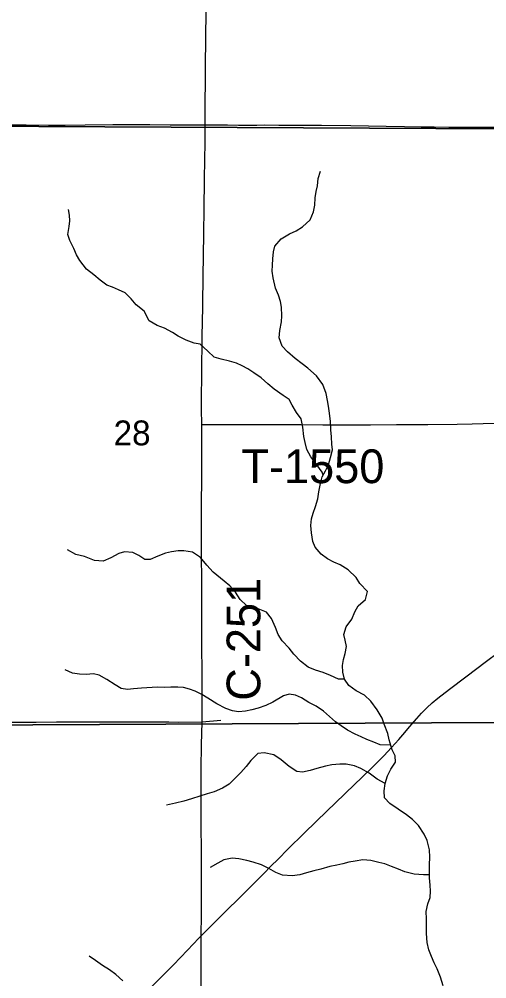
# Model space of a CAD drawing. Extents: x 1874609 to 2204689, y 815661 to 1281160.
# Drawn here: x 2056881 to 2061036, y 1028009 to 1036541 of the extents above; entities that cross this region are included whole.
import ezdxf

# ---------------------------------------------------------------- set-up
doc = ezdxf.new("R2010")
doc.units = 0
for name, color, linetype in [('GM_X_County_Road', 7, 'Continuous'), ('GM_X_County_Road_Text', 7, 'Continuous'), ('GM_X_Minor_River', 7, 'Continuous'), ('GM_X_Section', 7, 'Continuous'), ('GM_X_Section_Text', 7, 'Continuous'), ('GM_X_Township_Road', 7, 'Continuous'), ('GM_X_Township_Road_Text', 7, 'Continuous')]:
    doc.layers.add(name, color=color, linetype=linetype)

msp = doc.modelspace()

# ---------------------------------------------------------------- linework, layer by layer
at = {"layer": 'GM_X_County_Road'}
for points in [[(2058533, 1035602.2), (2058534.4, 1035811.3), (2058535.2, 1035975.4), (2058535.8, 1036123.1), (2058541.1, 1036615.1)], [(2058502.5, 1032936.9), (2058501.5, 1033073.3), (2058501.9, 1033206.3), (2058502.3, 1033343.2), (2058502.7, 1033450.6), (2058505.9, 1033663.5), (2058507.2, 1033745.4), (2058508.5, 1033827.3), (2058512.1, 1034007.4), (2058515.8, 1034253.3), (2058521.5, 1034630.5), (2058524.9, 1034860.1), (2058528.8, 1035106.1), (2058530.6, 1035302.9), (2058531.9, 1035434.2), (2058532.9, 1035581.8), (2058533, 1035602.2)], [(2058505.2, 1030294.7), (2058506.8, 1030400.5), (2058508, 1030498.9), (2058506.9, 1030630), (2058505.3, 1030744.8), (2058504.1, 1030957.9), (2058503.7, 1031072.7), (2058503.2, 1031253.2), (2058502.6, 1031564.9), (2058501.8, 1031761.7), (2058501.8, 1031860.1), (2058500.4, 1032056.8), (2058501.4, 1032220.9), (2058502.2, 1032466.9), (2058502.9, 1032598), (2058503, 1032762), (2058502.6, 1032926), (2058502.5, 1032936.9)], [(2058498.2, 1028391.3), (2058651, 1028544.9), (2058732.6, 1028625.6), (2058825.7, 1028717.9), (2058941.9, 1028833.5), (2059057.5, 1028949.5), (2059115.3, 1029007.4), (2059184.7, 1029077.2), (2059265.4, 1029158.7), (2059417.2, 1029308.3), (2059617.4, 1029502.1), (2059687.6, 1029570.6), (2059864, 1029741.1), (2059923, 1029797.8), (2060028.3, 1029901.1), (2060121.3, 1029993.4), (2060188.9, 1030064.7), (2060254, 1030138.2), (2060307.4, 1030199.9), (2060348.9, 1030249.7), (2060413, 1030323.4), (2060456.9, 1030371.7), (2060503, 1030418.2), (2060551.1, 1030462.9), (2060601.2, 1030505.3), (2060704.9, 1030586), (2060848.7, 1030694.8), (2061032.1, 1030832.6), (2061138.1, 1030910.1)], [(2058498.2, 1028391.3), (2058501.2, 1028580.1), (2058502, 1028694.8), (2058501.9, 1028776.7), (2058501.3, 1028990), (2058500.5, 1029154), (2058498.7, 1029367.2), (2058498.1, 1029498.5), (2058497.9, 1029646.1), (2058498.2, 1029744.5), (2058499, 1029875.7), (2058501.5, 1030089), (2058505.2, 1030294.7)], [(2058062.8, 1027945), (2058066.1, 1027948.1), (2058135.8, 1028017.4), (2058250.4, 1028134.6), (2058375.3, 1028264.6), (2058477.8, 1028370.7), (2058498.2, 1028391.3)]]:
    msp.add_lwpolyline(points, dxfattribs=at)
at = {"layer": 'GM_X_Minor_River'}
for points in [[(2059209.2, 1034589.1), (2059283.2, 1034633.4), (2059343.2, 1034659.7), (2059399.2, 1034693.9), (2059465.1, 1034756.2), (2059497, 1034828.4), (2059506.8, 1034886.5), (2059510.6, 1034952.7), (2059520.5, 1035008.8), (2059530.3, 1035058.9), (2059536.1, 1035125), (2059558, 1035189.2)], [(2059581.3, 1032487.2), (2059571.8, 1032514.8), (2059525.5, 1032578.8), (2059471.2, 1032650.7), (2059437, 1032716.7), (2059420.8, 1032778.8), (2059408.6, 1032830.8), (2059400.4, 1032912.9), (2059386.1, 1032989), (2059345.9, 1033045), (2059305.7, 1033109), (2059279.5, 1033161), (2059227.3, 1033194.9), (2059145, 1033250.7), (2059090.8, 1033300.7), (2059030.5, 1033352.6), (2058966.3, 1033398.4), (2058912.1, 1033432.3), (2058862, 1033460.2), (2058811.9, 1033482.1), (2058749.7, 1033499.9), (2058675.5, 1033517.7), (2058613.4, 1033535.6), (2058557.2, 1033589.5), (2058488.9, 1033651.4), (2058436.8, 1033661.3), (2058364.6, 1033687.1), (2058294.4, 1033722.9), (2058242.2, 1033754.8), (2058172, 1033794.7), (2058105.8, 1033816.5), (2058035.6, 1033858.4), (2057991.3, 1033946.4), (2057919, 1034002.3), (2057876.8, 1034054.2), (2057822.6, 1034108.1), (2057762.4, 1034136), (2057710.3, 1034159.9), (2057660.1, 1034177.8), (2057599.9, 1034221.7), (2057543.7, 1034269.6), (2057477.5, 1034319.4), (2057419.2, 1034395.4), (2057391, 1034447.4), (2057364.8, 1034501.4), (2057330.5, 1034573.4), (2057314.3, 1034627.5), (2057326.1, 1034697.6), (2057332, 1034747.7), (2057327.8, 1034799.8), (2057319.7, 1034849.8)], [(2060500.5, 1028543.3), (2060498.3, 1028609.4), (2060512.2, 1028675.5), (2060534, 1028733.7), (2060535.9, 1028787.8), (2060533.7, 1028841.8), (2060527.5, 1028905.9), (2060525.4, 1028968), (2060527.2, 1029022.1), (2060529, 1029092.2), (2060526.8, 1029156.3), (2060506.5, 1029240.4), (2060480.3, 1029296.4), (2060430.1, 1029372.4), (2060375.8, 1029426.3), (2060323.6, 1029468.2), (2060247.4, 1029518), (2060173.1, 1029567.9), (2060126.9, 1029619.8), (2060122.7, 1029679.9), (2060132.5, 1029746), (2060152.4, 1029814.2), (2060182.3, 1029874.4), (2060224.1, 1029934.6), (2060222, 1029990.7), (2060193.8, 1030046.7), (2060169.5, 1030132.8), (2060155.3, 1030190.8), (2060125, 1030272.9), (2060104.8, 1030326.9), (2060062.6, 1030400.9), (2060006.3, 1030478.8), (2059948, 1030530.8), (2059875.8, 1030570.6), (2059809.6, 1030616.5), (2059771.4, 1030672.4), (2059755.2, 1030734.5), (2059755, 1030794.6), (2059762.8, 1030848.7), (2059778.7, 1030900.8), (2059788.5, 1030963), (2059776.4, 1031021), (2059766.2, 1031071.1), (2059786, 1031139.2), (2059835.9, 1031207.5), (2059863.8, 1031271.7), (2059893.7, 1031325.9), (2059957.6, 1031382.1), (2059975.4, 1031454.3), (2059909.1, 1031524.2), (2059874.9, 1031578.2), (2059802.6, 1031646.1), (2059732.4, 1031690), (2059676.2, 1031713.8), (2059620, 1031743.7), (2059563.9, 1031783.6), (2059511.6, 1031847.5), (2059491.4, 1031897.6), (2059479.2, 1031973.7), (2059473, 1032039.7), (2059478.8, 1032097.9), (2059492.7, 1032150), (2059514.6, 1032210.2), (2059534.4, 1032278.3), (2059542.2, 1032340.4), (2059558, 1032414.6), (2059573.9, 1032472.8), (2059601.8, 1032526.9), (2059629.7, 1032579.1), (2059647.5, 1032645.3), (2059663.3, 1032711.4), (2059659.2, 1032761.5), (2059657, 1032827.6), (2059650.8, 1032891.7), (2059646.6, 1032965.8), (2059638.3, 1033037.9), (2059628.1, 1033101.9), (2059620, 1033152), (2059609.8, 1033212.1), (2059577.5, 1033292.1), (2059523.2, 1033370.1), (2059446.9, 1033439.9), (2059394.7, 1033475.8), (2059332.5, 1033523.8), (2059266.2, 1033583.7), (2059218, 1033635.6), (2059191.7, 1033709.6), (2059195.6, 1033773.7), (2059211.4, 1033851.9), (2059213.2, 1033904), (2059211, 1033980.1), (2059202.8, 1034030.2), (2059184.6, 1034088.2), (2059158.4, 1034150.2), (2059136.1, 1034240.3), (2059129.9, 1034302.4), (2059131.8, 1034354.5), (2059135.6, 1034410.6), (2059139.5, 1034472.7), (2059151.3, 1034522.8), (2059209.2, 1034589.1)], [(2059771.4, 1030672.4), (2059717.3, 1030674.3), (2059647.1, 1030706.1), (2059582.9, 1030732), (2059512.7, 1030753.8), (2059448.6, 1030781.6), (2059380.3, 1030833.5), (2059320.1, 1030895.4), (2059279.8, 1030949.4), (2059217.6, 1031013.3), (2059181.4, 1031069.3), (2059157.1, 1031133.3), (2059122.9, 1031213.3), (2059078.6, 1031269.3), (2059004.4, 1031299.1), (2058954.3, 1031311), (2058900.2, 1031328.9), (2058844, 1031380.8), (2058801.7, 1031446.8), (2058753.5, 1031502.7), (2058703.3, 1031544.6), (2058602.9, 1031624.4), (2058548.6, 1031688.4), (2058492.4, 1031756.3), (2058422.1, 1031802.2), (2058344, 1031814), (2058291.9, 1031815.8), (2058233.8, 1031805.6), (2058179.8, 1031793.4), (2058113.8, 1031767.2), (2058045.8, 1031738.9), (2057995.7, 1031736.8), (2057943.5, 1031772.7), (2057889.4, 1031800.6), (2057817.2, 1031804.3), (2057767.2, 1031792.2), (2057695.2, 1031751.9), (2057627.2, 1031721.6), (2057551.1, 1031727.4), (2057460.8, 1031763.2), (2057382.7, 1031783), (2057310.4, 1031822.8)], [(2060182.2, 1030087.7), (2060089.5, 1030088.5), (2060031.3, 1030112.3), (2059969.2, 1030136.2), (2059919, 1030162.1), (2059864.9, 1030185.9), (2059796.7, 1030219.8), (2059742.5, 1030259.7), (2059692.3, 1030295.6), (2059638.1, 1030341.5), (2059585.9, 1030389.4), (2059519.7, 1030433.3), (2059455.5, 1030467.2), (2059389.3, 1030507), (2059335.1, 1030530.9), (2059281, 1030538.8), (2059229, 1030526.6), (2059135, 1030470.2), (2059071, 1030439.9), (2059003, 1030415.7), (2058946.9, 1030401.5), (2058892.9, 1030389.3), (2058830.8, 1030383.1), (2058776.7, 1030391), (2058716.6, 1030412.8), (2058636.3, 1030454.7), (2058558.1, 1030504.5), (2058503.9, 1030538.4), (2058445.7, 1030566.3), (2058393.6, 1030584.1), (2058341.5, 1030600), (2058289.4, 1030603.8), (2058227.3, 1030603.7), (2058173.2, 1030599.5), (2058111.1, 1030601.3), (2058061.1, 1030599.2), (2057966.9, 1030594.9), (2057896.9, 1030586.6), (2057842.8, 1030582.5), (2057786.7, 1030590.3), (2057734.5, 1030622.2), (2057658.3, 1030672), (2057592.1, 1030709.9), (2057542, 1030719.8), (2057475.9, 1030713.6), (2057415.8, 1030717.4), (2057355.7, 1030727.2), (2057289.5, 1030755.1)], [(2060132.5, 1029746), (2060060.3, 1029785.9), (2059990.1, 1029837.8), (2059915.9, 1029879.6), (2059859.7, 1029903.5), (2059785.5, 1029919.3), (2059729.5, 1029919.1), (2059657.4, 1029912.9), (2059603.3, 1029900.7), (2059525.3, 1029880.4), (2059465.2, 1029862.2), (2059397.2, 1029848), (2059347.1, 1029851.8), (2059278.9, 1029897.7), (2059208.6, 1029957.6), (2059142.4, 1030001.5), (2059056.2, 1030019.2), (2059002.1, 1030013.1), (2058938.2, 1029950.8), (2058896.3, 1029896.6), (2058850.4, 1029844.3), (2058746.5, 1029739.9), (2058686.6, 1029703.6), (2058612.5, 1029673.3), (2058550.5, 1029653.1), (2058486.5, 1029632.9), (2058412.4, 1029608.6), (2058344.4, 1029588.4), (2058270.3, 1029570.1), (2058190.3, 1029551.9)], [(2060526.5, 1028934.8), (2060473.4, 1028933.8), (2060391.2, 1028939.6), (2060307, 1028961.3), (2060250.9, 1028985.2), (2060188.7, 1029009.1), (2060130.6, 1029030.9), (2060076.5, 1029044.8), (2060006.3, 1029060.6), (2059934.2, 1029066.4), (2059866.1, 1029056.2), (2059810.1, 1029048), (2059756.1, 1029031.8), (2059702, 1029019.6), (2059640, 1029007.4), (2059559.9, 1028985.1), (2059499.9, 1028968.9), (2059433.8, 1028950.7), (2059373.8, 1028934.5), (2059307.7, 1028926.3), (2059221.6, 1028932), (2059161.4, 1028953.9), (2059099.2, 1028989.7), (2059033, 1029023.6), (2058960.8, 1029047.4), (2058902.7, 1029061.2), (2058832.6, 1029077.1), (2058774.5, 1029082.9), (2058698.4, 1029066.6), (2058644.4, 1029038.4), (2058578.4, 1028998.2)], [(2060648.5, 1027946.8), (2060624.2, 1028022.8), (2060595.9, 1028096.9), (2060567.7, 1028152.9), (2060545.6, 1028206.9), (2060521.4, 1028266.9), (2060505.1, 1028333), (2060498.9, 1028411.1), (2060498.7, 1028491.2), (2060500.5, 1028543.3)], [(2057802.2, 1027992.2), (2057739.9, 1028048.2), (2057681.7, 1028090), (2057621.5, 1028127.9), (2057559.3, 1028171.8), (2057503.1, 1028209.7)]]:
    msp.add_lwpolyline(points, dxfattribs=at)
at = {"layer": 'GM_X_Section'}
for points in [[(2055929.2, 1040887.8), (2061162.3, 1040854), (2061170.7, 1035567.1), (2055877.6, 1035592.6)], [(2055877.6, 1035592.6), (2061170.7, 1035567.1), (2061133.1, 1030288), (2055820.2, 1030261.6)], [(2055820.2, 1030261.6), (2061133.1, 1030288), (2061153.4, 1025011.2), (2061077.4, 1025013), (2055850.6, 1024964.8)]]:
    msp.add_lwpolyline(points, close=True, dxfattribs=at)
at = {"layer": 'GM_X_Township_Road'}
for points in [[(2056713.8, 1035601.6), (2056943.4, 1035601.2), (2057140.2, 1035600.4), (2057287.8, 1035600.5), (2057468.2, 1035602), (2057714.2, 1035604), (2057943.9, 1035604.7), (2058042.2, 1035605), (2058222.6, 1035603.5), (2058533, 1035602.2)], [(2058533, 1035602.2), (2058566.4, 1035602.1), (2058615.6, 1035601.9), (2058730.5, 1035602), (2058828.8, 1035600), (2058927.2, 1035599.8), (2058992.8, 1035600.5), (2059058.3, 1035600.9), (2059189.3, 1035599.1), (2059254.8, 1035598.6), (2059386.1, 1035598.2), (2059566.6, 1035597.7), (2059829.1, 1035595.5), (2060140.8, 1035591.6), (2060304.9, 1035588.4), (2060452.4, 1035584.7), (2060567.2, 1035583.2), (2060698.4, 1035582.3), (2060911.4, 1035582.3), (2061190.2, 1035582.5)], [(2058502.5, 1032936.9), (2058530.5, 1032937), (2058595.9, 1032937.3), (2058759.8, 1032937.6), (2059022.2, 1032938.3), (2059383.1, 1032937.3), (2059580, 1032936), (2059709.9, 1032935.2), (2059773.8, 1032935.3), (2060003.2, 1032936.2), (2060232.8, 1032936.8), (2060511.5, 1032938.5), (2060773.9, 1032942), (2060905.1, 1032944.3), (2061101.8, 1032949.6)], [(2058505.2, 1030294.7), (2058672.8, 1030308.1)], [(2056817.9, 1030292.4), (2057031, 1030292.5), (2057211.3, 1030292.9), (2057408, 1030294.1), (2057588.3, 1030293.8), (2058064, 1030293.2), (2058211.6, 1030293), (2058293.5, 1030292.6), (2058505.2, 1030294.7)], [(2058499.2, 1027844.9), (2058499.5, 1027872.7), (2058498.2, 1027938.2), (2058498.2, 1028391.3)]]:
    msp.add_lwpolyline(points, dxfattribs=at)

# ---------------------------------------------------------------- texts
at = {"layer": 'GM_X_County_Road_Text'}
msp.add_text('C-251', height=300, rotation=90, dxfattribs=at).set_placement((2059023.9, 1030481.7))
at = {"layer": 'GM_X_Section_Text'}
msp.add_text('28', height=221, rotation=0.00001, dxfattribs=at).set_placement((2057719.5, 1032752.4))
at = {"layer": 'GM_X_Township_Road_Text'}
msp.add_text('T-1550', height=300, rotation=0.00001, dxfattribs=at).set_placement((2058854.7, 1032416.2))

doc.saveas('drawing.dxf')
